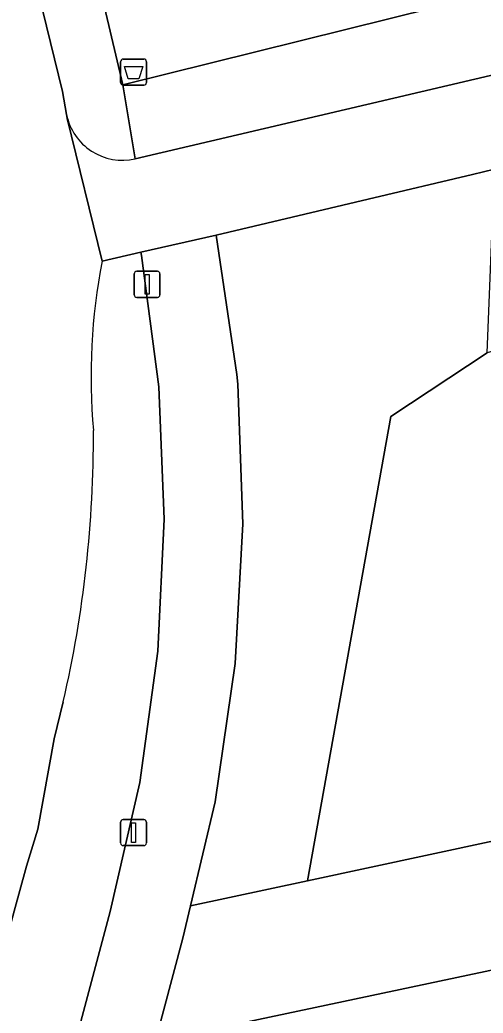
# Model space of a CAD drawing. Extents: x 158031 to 159244, y 380104 to 381214.
# Drawn here: x 158707.83 to 158725.58, y 380832.19 to 380870.27 of the extents above; entities that cross this region are included whole.
import ezdxf

# ---------------------------------------------------------------- set-up
doc = ezdxf.new("R2010")
doc.units = 0
for name, color, linetype in [('IMGEO_Afvalbak', 7, 'Continuous'), ('IMGEO_Fietspad_open', 7, 'Continuous'), ('IMGEO_Groenvoorziening', 7, 'Continuous'), ('IMGEO_Haag', 7, 'Continuous'), ('IMGEO_Lichtmast', 7, 'Continuous'), ('IMGEO_Voetpad_open', 7, 'Continuous')]:
    doc.layers.add(name, color=color, linetype=linetype)

msp = doc.modelspace()

# ---------------------------------------------------------------- linework, layer by layer
at = {"layer": 'IMGEO_Afvalbak'}
for p, q in [((158711.689, 380867.87), (158711.689, 380868.67)), ((158711.689, 380868.67), (158711.689, 380867.87)), ((158711.789, 380868.77), (158712.579, 380868.77)), ((158712.579, 380868.77), (158711.789, 380868.77)), ((158712.679, 380868.67), (158712.679, 380867.87)), ((158712.679, 380867.87), (158712.679, 380868.67)), ((158712.579, 380867.77), (158711.789, 380867.77)), ((158711.789, 380867.77), (158712.579, 380867.77))]:
    msp.add_line(p, q, dxfattribs=at)
msp.add_lwpolyline([(158711.832, 380868.484), (158712.536, 380868.484), (158712.387, 380868.014), (158711.981, 380868.014), (158711.832, 380868.484)], dxfattribs=at)
for centre, start, end in [((158711.789, 380868.67), 90, 180), ((158711.789, 380868.67), 90, 180), ((158712.579, 380868.67), 0, 90), ((158712.579, 380868.67), 360, 90), ((158711.789, 380867.87), 180, 270), ((158711.789, 380867.87), 180, 270), ((158712.579, 380867.87), 270, 0), ((158712.579, 380867.87), 270, 0)]:
    msp.add_arc(centre, 0.1, start, end, dxfattribs=at)
at = {"layer": 'IMGEO_Fietspad_open'}
for points in [[(158710.978, 380861.027), (158709.641, 380866.489), (158709.619, 380866.64), (158709.463, 380867.521), (158707.319, 380876.312), (158699.376, 380909.991), (158693.603, 380934.169), (158688.921, 380954.272), (158678.032, 381000), (158677.125, 381004.39), (158673.033, 381021.228), (158672.927, 381021.669), (158667.035, 381046.28), (158663.617, 381061.042), (158663.576, 381061.221), (158663, 381063.616), (158656.793, 381089.506)], [(158735.178, 380870.326), (158712.24, 380864.947)], [(158709.619, 380866.64), (158709.641, 380866.489), (158710.978, 380861.027), (158712.461, 380861.369), (158715.346, 380862.023), (158721.182, 380863.402), (158725.173, 380864.345), (158726.024, 380864.546), (158736.038, 380866.913)], [(158685.671, 380751.945), (158696.696, 380794.635), (158697.466, 380797.579), (158702.545, 380817.235), (158707.611, 380836.102), (158708.079, 380837.829), (158708.516, 380839.247), (158709.145, 380842.703), (158709.491, 380844.131)]]:
    msp.add_lwpolyline(points, dxfattribs=at)
for centre, radius, start, end in [((158711.754, 380867.071), 2.178, 191.399, 282.8812), ((158734.126, 380856.582), 23.571, 169.1308, 185.0046), ((158665.493, 380854.277), 45.152, 347.0145, 0.316)]:
    msp.add_arc(centre, radius, start, end, dxfattribs=at)
at = {"layer": 'IMGEO_Groenvoorziening'}
for points in [[(158711.775, 380867.789), (158725.424, 380871.182), (158724.526, 380874.948), (158710.857, 380871.687)], [(158725.745, 380857.503), (158726.024, 380864.546), (158725.173, 380864.345), (158721.182, 380863.402), (158715.346, 380862.023), (158716.147, 380856.68), (158716.178, 380856.308), (158716.368, 380850.949), (158716.079, 380845.595), (158715.312, 380840.288), (158714.368, 380836.306), (158718.854, 380837.268), (158722.048, 380855.072)], [(158718.854, 380837.268), (158714.368, 380836.306), (158714.075, 380835.07), (158703.65, 380795.922), (158729.019, 380789.067), (158728.887, 380793.754), (158707.308, 380799.695), (158715.889, 380831.72), (158729.343, 380834.568), (158731.354, 380838.314), (158731.496, 380839.356), (158730.701, 380839.81)]]:
    msp.add_lwpolyline(points, close=True, dxfattribs=at)
for points in [[(158733.343, 380861.621), (158729.882, 380858.772), (158725.745, 380857.503), (158722.048, 380855.072), (158718.854, 380837.268), (158730.701, 380839.81), (158731.496, 380839.356), (158731.354, 380838.314), (158729.343, 380834.568), (158715.889, 380831.72), (158707.308, 380799.695), (158728.887, 380793.754), (158729.019, 380789.067), (158740.276, 380786.025), (158741.05, 380788.606)], [(158711.286, 380836.095), (158712.426, 380841.04), (158713.119, 380846.067), (158713.361, 380851.136), (158713.149, 380856.206), (158712.485, 380861.236), (158712.461, 380861.369), (158710.978, 380861.027)], [(158709.491, 380844.131), (158709.145, 380842.703), (158708.516, 380839.247), (158708.079, 380837.829), (158707.611, 380836.102), (158702.545, 380817.235), (158697.466, 380797.579), (158700.771, 380796.694), (158711.286, 380836.095)]]:
    msp.add_lwpolyline(points, dxfattribs=at)
for centre, radius, start, end in [((158734.126, 380856.582), 23.571, 169.1308, 185.0046), ((158665.493, 380854.277), 45.152, 347.0145, 0.316)]:
    msp.add_arc(centre, radius, start, end, dxfattribs=at)
at = {"layer": 'IMGEO_Haag'}
msp.add_lwpolyline([(158718.854, 380837.268), (158714.368, 380836.306), (158714.075, 380835.07), (158703.65, 380795.922), (158729.019, 380789.067), (158728.887, 380793.754), (158707.308, 380799.695), (158715.889, 380831.72), (158729.343, 380834.568), (158731.354, 380838.314), (158731.496, 380839.356), (158730.701, 380839.81)], close=True, dxfattribs=at)
at = {"layer": 'IMGEO_Lichtmast'}
for p, q in [((158712.207, 380859.735), (158712.207, 380860.535)), ((158712.207, 380860.535), (158712.207, 380859.735)), ((158712.307, 380860.635), (158713.097, 380860.635)), ((158713.097, 380860.635), (158712.307, 380860.635)), ((158713.197, 380860.535), (158713.197, 380859.735)), ((158713.197, 380859.735), (158713.197, 380860.535)), ((158713.097, 380859.635), (158712.307, 380859.635)), ((158712.307, 380859.635), (158713.097, 380859.635)), ((158711.787, 380839.616), (158712.577, 380839.616)), ((158712.577, 380839.616), (158711.787, 380839.616)), ((158711.687, 380838.716), (158711.687, 380839.516)), ((158711.687, 380839.516), (158711.687, 380838.716)), ((158712.677, 380839.516), (158712.677, 380838.716)), ((158712.677, 380838.716), (158712.677, 380839.516)), ((158712.577, 380838.616), (158711.787, 380838.616)), ((158711.787, 380838.616), (158712.577, 380838.616))]:
    msp.add_line(p, q, dxfattribs=at)
for points in [[(158712.627, 380860.51), (158712.777, 380860.51), (158712.777, 380859.76), (158712.627, 380859.76), (158712.627, 380860.51)], [(158712.107, 380839.491), (158712.257, 380839.491), (158712.257, 380838.741), (158712.107, 380838.741), (158712.107, 380839.491)]]:
    msp.add_lwpolyline(points, dxfattribs=at)
for centre, start, end in [((158712.307, 380860.535), 90, 180), ((158712.307, 380860.535), 90, 180), ((158713.097, 380860.535), 0, 90), ((158713.097, 380860.535), 360, 90), ((158712.307, 380859.735), 180, 270), ((158712.307, 380859.735), 180, 270), ((158713.097, 380859.735), 270, 0), ((158713.097, 380859.735), 270, 0), ((158711.787, 380839.516), 90, 180), ((158711.787, 380839.516), 90, 180), ((158712.577, 380839.516), 0, 90), ((158712.577, 380839.516), 360, 90), ((158711.787, 380838.716), 180, 270), ((158711.787, 380838.716), 180, 270), ((158712.577, 380838.716), 270, 0), ((158712.577, 380838.716), 270, 0)]:
    msp.add_arc(centre, 0.1, start, end, dxfattribs=at)
at = {"layer": 'IMGEO_Voetpad_open'}
for points in [[(158656.793, 381089.506), (158663, 381063.616), (158663.576, 381061.221), (158663.617, 381061.042), (158667.035, 381046.28), (158672.927, 381021.669), (158673.033, 381021.228), (158677.125, 381004.39), (158678.032, 381000), (158688.921, 380954.272), (158693.603, 380934.169), (158699.376, 380909.991), (158707.319, 380876.312), (158709.463, 380867.521), (158709.619, 380866.64)], [(158712.24, 380864.947), (158711.775, 380867.789), (158710.857, 380871.687), (158710.56, 380872.948), (158691.138, 380955.441)], [(158751.442, 380877.537), (158749.144, 380877.003), (158749.002, 380877.042), (158725.424, 380871.182), (158711.775, 380867.789), (158712.24, 380864.947), (158735.178, 380870.326)], [(158703.65, 380795.922), (158714.075, 380835.07), (158714.368, 380836.306), (158715.312, 380840.288), (158716.079, 380845.595), (158716.368, 380850.949), (158716.178, 380856.308), (158716.147, 380856.68), (158715.346, 380862.023), (158712.461, 380861.369), (158712.485, 380861.236), (158713.149, 380856.206), (158713.361, 380851.136), (158713.119, 380846.067), (158712.426, 380841.04), (158711.286, 380836.095), (158700.771, 380796.694), (158697.466, 380797.579), (158696.696, 380794.635)]]:
    msp.add_lwpolyline(points, dxfattribs=at)
msp.add_arc((158711.754, 380867.071), 2.178, 191.399, 282.8812, dxfattribs=at)

doc.saveas('drawing.dxf')
